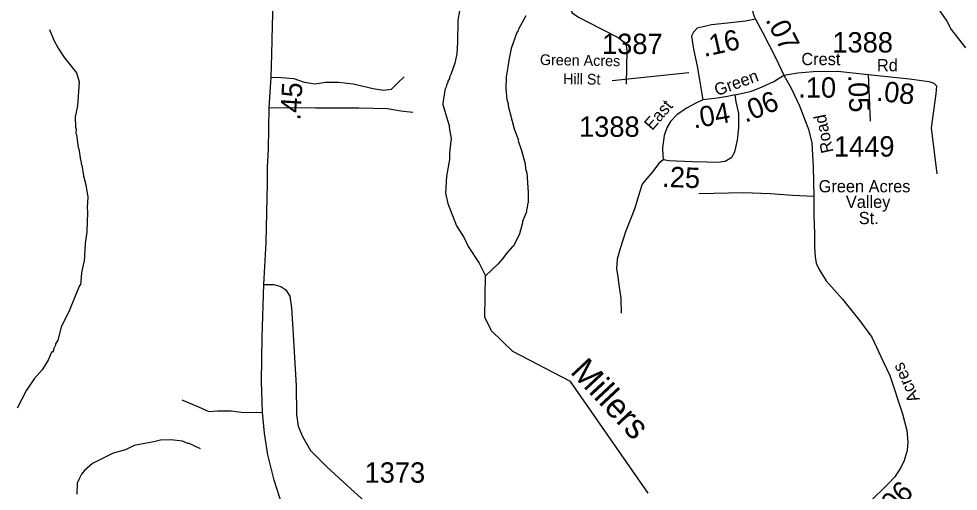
# Model space of a CAD drawing. Extents: x 1248089 to 1457196, y 820910 to 988753.
# Drawn here: x 1337218 to 1342983, y 888434 to 891333 of the extents above; entities that cross this region are included whole.
import ezdxf

# ---------------------------------------------------------------- set-up
doc = ezdxf.new("R2010")
doc.units = 0
for name, color, linetype in [('Exist Hydrographic Creek Single Shore', 7, 'Continuous'), ('Exist Hydrographic Misc Water Feature', 7, 'Continuous'), ('Exist Road Non-System Type 51', 7, 'Continuous'), ('Exist Road Primary NC Attributed', 7, 'Continuous'), ('Exist Road Secondary Type 51 Attributed', 7, 'Continuous'), ('Exist Road Secondary Type 51 Label', 7, 'Continuous'), ('Prop CMT Slope Fill', 7, 'Continuous'), ('Prop GRAU CAT1 Cell', 7, 'Continuous'), ('Prop Lane Lines', 7, 'Continuous'), ('Scratch_Level_4', 7, 'Continuous')]:
    doc.layers.add(name, color=color, linetype=linetype)

msp = doc.modelspace()

# ---------------------------------------------------------------- linework, layer by layer
at = {"layer": 'Exist Hydrographic Creek Single Shore'}
msp.add_lwpolyline([(1341080.7, 888421.1), (1340603.7, 889106.9), (1340248.7, 889291.3), (1340118.7, 889418.7), (1340078.6, 889501.6), (1340081.5, 889755.6)], dxfattribs=at)
at = {"layer": 'Exist Hydrographic Misc Water Feature'}
for points in [[(1342572.7, 892156.6), (1342574.4, 892148.5), (1342605.6, 892107.8), (1342636.5, 892059.1), (1342670.8, 891994.2), (1342713.1, 891901.4), (1342712.9, 891893.4), (1342724.3, 891869.1), (1342728.3, 891869), (1342736.1, 891806.6), (1342737.4, 891736.8), (1342759.8, 891668.2), (1342780.1, 891587.8), (1342785.9, 891579.6), (1342785.8, 891571.6), (1342793.3, 891555.4), (1342793.1, 891547.5), (1342800.7, 891527.4), (1342816, 891495), (1342815.9, 891487), (1342857.8, 891398.1), (1342912.2, 891318.8), (1342939, 891268.2), (1343028.4, 891154.2)], [(1339921.4, 891383.1), (1339912.2, 891325.3), (1339910.4, 891190), (1339905.5, 891117.5), (1339894.3, 891061.7), (1339868.7, 890990.3), (1339860.4, 890974.5), (1339860.2, 890966.5), (1339851.8, 890950.6), (1339851.7, 890942.7), (1339843.3, 890926.9), (1339843.1, 890918.9), (1339834.7, 890903.1), (1339821.2, 890831.4), (1339820.6, 890807.4), (1339861.6, 890670.4), (1339859.9, 890666.1), (1339872, 890598.3), (1339862, 890510.5), (1339861.2, 890470.5), (1339842.8, 890366.9), (1339836.6, 890263), (1339851.2, 890198.7), (1339904.2, 890061.5), (1339951.2, 889989.8), (1339975.3, 889935.8), (1340043.1, 889834.3), (1340081.5, 889755.6)], [(1340328.7, 891351.8), (1340282.8, 891264.9), (1340280.5, 891252.9), (1340274.5, 891249), (1340240.2, 891149.9), (1340226.9, 891090.1), (1340208.4, 890974.5), (1340206.7, 890902.6), (1340213.4, 890838.5), (1340220.8, 890814.3), (1340220.5, 890798.3), (1340257.4, 890657.4), (1340283.8, 890588.8), (1340282.1, 890584.8), (1340302.4, 890524.4), (1340324.6, 890443.9), (1340327.9, 890411.8), (1340335.4, 890387.7), (1340344.7, 890267.4), (1340343.3, 890203.4), (1340339.1, 890195.5), (1340338.6, 890171.6), (1340334.4, 890163.7), (1340334, 890147.7), (1340308.7, 890088.3), (1340309.9, 890080.9), (1340291.1, 890012.6), (1340253.4, 889937.5), (1340248.3, 889935.3), (1340208.4, 889890.5), (1340185.6, 889859.1), (1340157, 889827.7), (1340081.5, 889755.6)], [(1337406.7, 891266.5), (1337433.3, 891201.9), (1337460.1, 891153.3), (1337498.9, 891094.4), (1337572.8, 891000.8), (1337587.6, 890946.4), (1337577.6, 890798), (1337564.8, 890730.9), (1337565.4, 890668.9), (1337569.1, 890654.9), (1337568.6, 890630.9), (1337572.4, 890622.8), (1337582.7, 890542.5), (1337586.5, 890534.4), (1337596.9, 890466.2), (1337600.8, 890458.1), (1337600.4, 890442.1), (1337604.3, 890434), (1337614.9, 890369.8), (1337629.6, 890313.4), (1337640.6, 890238.5), (1337636.6, 890177.3), (1337639.9, 890145.2), (1337635.2, 890025.4), (1337625.6, 889953.6), (1337619.2, 889841.7), (1337615, 889833.8), (1337603.6, 889774.1), (1337596, 889698.2), (1337590.5, 889695.4), (1337528.5, 889543.8), (1337478.2, 889441), (1337456.5, 889361.4), (1337443.9, 889337.7), (1337443.7, 889329.7), (1337431.2, 889306), (1337431, 889298), (1337424.8, 889286.1), (1337418.8, 889286.2), (1337397.7, 889238.8), (1337360.5, 889179.6), (1337312.4, 889122.5), (1337265.7, 889053.8), (1337207.2, 888943.1)], [(1338333.8, 888693.3), (1338262.4, 888727), (1338254.5, 888727.2), (1338222.7, 888739.9), (1338151, 888749.5), (1338086.9, 888747.1), (1338046.7, 888736), (1337926.1, 888714.7), (1337873.5, 888687.9), (1337797.1, 888667.6), (1337669.7, 888604.5), (1337620.8, 888561.7), (1337602.2, 888538.1), (1337585.5, 888506.4), (1337577, 888482.6), (1337574.6, 888416.4)]]:
    msp.add_lwpolyline(points, dxfattribs=at)
at = {"layer": 'Exist Road Non-System Type 51'}
for points in [[(1340503.5, 891507.2), (1340543.8, 891494.2), (1340560.5, 891483.1), (1340577.1, 891459.1), (1340591.8, 891420.3), (1340614, 891370.5), (1340652.7, 891342.7), (1340787.5, 891274.4), (1340896.4, 891219), (1340931.3, 891191.9), (1340944.2, 891169.8), (1340949.7, 891138.4), (1340944.2, 890931.5)], [(1338766.2, 890974.1), (1338827.6, 890973), (1338905.3, 890965.9), (1338968.8, 890944.7), (1339035.9, 890934.1), (1339099.5, 890944.7), (1339180.7, 890944.7), (1339268.9, 890934.1), (1339392.5, 890905.9), (1339456.1, 890895.3), (1339505.5, 890902.3), (1339547.9, 890944.7), (1339583.2, 890976.5)], [(1342834.1, 890938.3), (1342848.7, 890921), (1342846.1, 890873.4), (1342817, 890664.1), (1342851.4, 890380.6)], [(1338755.1, 890787.3), (1338852.3, 890789.3), (1339039.4, 890785.7), (1339304.3, 890785.7), (1339480.8, 890782.2), (1339562, 890768.1), (1339636.2, 890761)], [(1341174.3, 890468.7), (1341143.4, 890443.5), (1341108.3, 890395.5), (1341071.4, 890353), (1341043.7, 890317.9), (1341027.1, 890266.2), (1340997.6, 890170.2), (1340940.3, 890026.1), (1340909, 889922.7), (1340890.6, 889858.7), (1340886.9, 889797.7), (1340892.5, 889764.5), (1340899.9, 889699.8), (1340912.8, 889618.5), (1340914.6, 889526.7)], [(1341390.5, 890260.1), (1341665.9, 890267.2), (1341828.3, 890260.1), (1341968.4, 890250.7), (1342096.7, 890243.6)], [(1338218.5, 888994.1), (1338320.9, 888951.7), (1338384.4, 888923.5), (1338437.4, 888927), (1338522.1, 888927), (1338599.8, 888916.4), (1338714, 888918.1)]]:
    msp.add_lwpolyline(points, dxfattribs=at)
at = {"layer": 'Exist Road Primary NC Attributed'}
for points in [[(1338720.9, 889701.9), (1338736.3, 889960.5), (1338744.1, 890325), (1338744.2, 890419.7), (1338750.4, 890532.3), (1338755.1, 890787.3), (1338766.2, 890974.1), (1338770.9, 891114.9), (1338775.6, 891291.6), (1338785, 891617.5), (1338800.6, 891942.1), (1338803.7, 892068.8)], [(1340072.4, 886575.1), (1339991, 886691.3), (1339826.9, 886915), (1339597.1, 887193.4), (1339317.9, 887538.1), (1339153.8, 887744.6), (1339065.4, 887866.9), (1339002.9, 887974.9), (1338929.4, 888118.8), (1338873.2, 888245.5), (1338857.5, 888281.4), (1338831.2, 888354.2), (1338784.3, 888501.3), (1338746.8, 888657.7), (1338726.5, 888789.8), (1338714, 888918.1), (1338707.7, 889107.4), (1338710.8, 889380.1), (1338720.9, 889701.9)]]:
    msp.add_lwpolyline(points, dxfattribs=at)
at = {"layer": 'Exist Road Secondary Type 51 Attributed'}
msp.add_line((1342431.2, 890991.3), (1342441.6, 890705), dxfattribs=at)
for points in [[(1341706.3, 891697.4), (1341706.3, 891592.1), (1341706.3, 891483.1), (1341708.2, 891433.2), (1341717.4, 891392.6), (1341730.3, 891348.3), (1341739.6, 891331.7)], [(1341739.6, 891331.7), (1341676.6, 891319.5), (1341567.7, 891306.5), (1341468.1, 891295.5), (1341418.2, 891284.4), (1341381.3, 891275.1), (1341359.2, 891251.1), (1341346.2, 891227.1), (1341359.2, 891145.8), (1341381.3, 891042.4), (1341396.1, 890959.3), (1341416.4, 890835.5)], [(1341739.6, 891331.7), (1341783.7, 891247.4), (1341863, 891092.3), (1341912.9, 890987.1)], [(1341912.9, 890987.1), (1341999.5, 891001.4), (1342091.8, 891009.5), (1342244, 891011.1), (1342431.2, 890991.3)], [(1341613.6, 890865.8), (1341715.1, 890889.8), (1341779.8, 890915.7), (1341851.7, 890949), (1341912.9, 890987.1)], [(1341912.9, 890987.1), (1341959.8, 890904.2), (1342009.8, 890799.4), (1342042.6, 890713.4), (1342064.4, 890656.4), (1342084.7, 890571.9), (1342092.5, 890423.3), (1342096.7, 890243.6), (1342097.1, 890128.6), (1342101.8, 890014.4), (1342100.3, 889931.5), (1342105, 889872.1), (1342111.2, 889833), (1342130, 889793.9), (1342171.9, 889724.3), (1342271.9, 889613.2), (1342378.2, 889480.3), (1342453.1, 889379.3), (1342521.9, 889230.7), (1342562.5, 889143.1), (1342640.6, 888909.4), (1342667.2, 888806.1), (1342673.4, 888734.2), (1342668.7, 888684.1), (1342651.5, 888621.6), (1342631.2, 888579.3), (1342593.7, 888521.5), (1342556.2, 888482.4), (1342433.2, 888359.5)], [(1342431.2, 890991.3), (1342684.4, 890964.1), (1342802, 890947.9), (1342834.1, 890938.3)], [(1341416.4, 890835.5), (1341371.8, 890816), (1341314.6, 890784.6), (1341255.6, 890743.9), (1341216.8, 890703.3), (1341194.7, 890664.5), (1341178, 890616.5), (1341168.8, 890540.8), (1341170.7, 890490.9), (1341174.3, 890468.7), (1341207.6, 890463.2), (1341349.7, 890457.6), (1341440.1, 890455.8), (1341504.7, 890453.9), (1341552.7, 890459.5), (1341593.3, 890483.5), (1341611.8, 890516.7), (1341628.4, 890588.8), (1341635.8, 890664.5), (1341635.8, 890751.3), (1341621, 890823.4), (1341613.6, 890865.8)], [(1341613.6, 890865.8), (1341567.5, 890856.6), (1341504.7, 890845.5), (1341416.4, 890835.5)], [(1338720.9, 889701.9), (1338783.5, 889701.9), (1338825.6, 889689.4), (1338856.9, 889669.1), (1338880.3, 889630), (1338891.3, 889559.6), (1338902.2, 889393.8), (1338919.4, 889080.2), (1338922.5, 888905), (1338931.8, 888832.2), (1338958.3, 888769.6), (1339008.4, 888683.6), (1339077.1, 888613.2), (1339108.4, 888583.5), (1339233.4, 888469.3), (1339401.8, 888315.2)]]:
    msp.add_lwpolyline(points, dxfattribs=at)
at = {"layer": 'Exist Road Secondary Type 51 Label'}
msp.add_lwpolyline([(1340858.4, 890954.7), (1341330.5, 891003.8)], dxfattribs=at)

# ---------------------------------------------------------------- texts
for s, height, rotation, p in [('Green Acres', 65.617, 359.01866, (1340415.6, 891049.9)), (' Hill St', 65.62, 359.01866, (1340533.2, 890933.1)), ('Green', 75, 20.00011, (1341502.4, 890858)), ('East ', 75, 49.01711, (1341105, 890643.9)), ('Road', 75, 101.9075, (1342217.7, 890517.1)), (' Acres ', 75, 114.28128, (1342760.1, 888972.1))]:
    msp.add_text(s, height=height, rotation=rotation, dxfattribs=at).set_placement(p)
for s, p in [('Crest', (1342020.3, 891048.7)), ('Rd', (1342484.2, 891011)), ('Green Acres', (1342126.6, 890268)), ('Valley', (1342293.5, 890172.5)), ('St.', (1342372.4, 890072.9))]:
    msp.add_text(s, height=75, dxfattribs=at).set_placement(p)
at = {"layer": 'Prop CMT Slope Fill'}
msp.add_text('.45', height=125, rotation=86.60517, dxfattribs=at).set_placement((1338945.5, 890707.7))
at = {"layer": 'Prop GRAU CAT1 Cell'}
for s, rotation, p in [('.07', 297.09146, (1341798, 891327.6)), ('.16', 12.72572, (1341424.2, 891098.2)), ('.10', 359.87178, (1342001.2, 890849.5)), ('.05', 272.08097, (1342307.3, 890988.8)), ('.08', 353.96188, (1342477.2, 890830.9)), ('.06', 21.81533, (1341676.6, 890693.9)), ('.04', 10.01443, (1341361.5, 890659.3)), ('.25', 357.76717, (1341164.5, 890302.3)), ('1.06', 44.95297, (1342485.6, 888189.8))]:
    msp.add_text(s, height=125, rotation=rotation, dxfattribs=at).set_placement(p)
at = {"layer": 'Prop Lane Lines'}
for s, p in [('1387', (1340797.2, 891116.9)), ('1388', (1342210.6, 891126.3)), ('1388', (1340656, 890608.9)), ('1449', (1342220.2, 890487.4)), ('1373', (1339339.9, 888485.7))]:
    msp.add_text(s, height=125, dxfattribs=at).set_placement(p)
at = {"layer": 'Scratch_Level_4'}
msp.add_text('Millers', height=150, rotation=313.04721, dxfattribs=at).set_placement((1340596.4, 889162.7))

doc.saveas('drawing.dxf')
